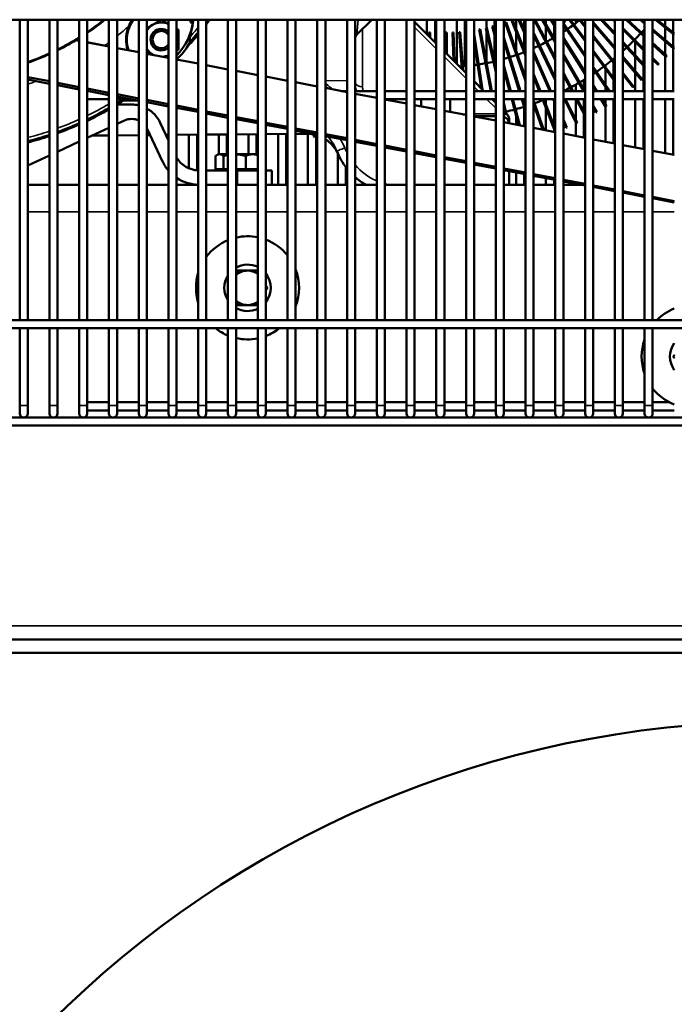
# Model space of a CAD drawing. Header units: inches. Extents: x 1 to 271, y 5 to 171.
# Tile 294 of 334: x 140 to 150, y 115 to 130. Entities that reach past the tile are written whole.
import ezdxf

# ---------------------------------------------------------------- set-up
doc = ezdxf.new("R2010")
doc.units = ezdxf.units.IN
doc.header["$LTSCALE"] = 8
doc.header["$MEASUREMENT"] = 0
doc.layers.add('Visible (ANSI)', color=7, linetype='Continuous', lineweight=50)
doc.layers.add('Visible Narrow (ANSI)', color=7, linetype='Continuous', lineweight=35)

msp = doc.modelspace()

# ---------------------------------------------------------------- linework, layer by layer
at = {"layer": 'Visible (ANSI)'}
for p, q in [((167.574, 129.802), (130.67, 129.802)), ((140.198, 129.802), (140.198, 125.432)), ((140.316, 129.802), (140.316, 125.432)), ((140.631, 129.802), (140.631, 125.432)), ((140.749, 129.802), (140.749, 125.432)), ((141.064, 129.802), (141.064, 125.432)), ((141.182, 129.802), (141.182, 125.432)), ((141.497, 129.802), (141.497, 125.432)), ((141.615, 129.802), (141.615, 125.432)), ((141.93, 129.802), (141.93, 125.432)), ((142.048, 129.802), (142.048, 125.432)), ((142.363, 129.802), (142.363, 125.432)), ((142.481, 129.802), (142.481, 125.432)), ((142.796, 129.802), (142.796, 125.432)), ((142.914, 129.802), (142.914, 125.432)), ((143.229, 129.802), (143.229, 125.432)), ((143.347, 129.802), (143.347, 125.432)), ((143.662, 129.802), (143.662, 125.432)), ((143.78, 129.802), (143.78, 125.432)), ((144.095, 129.802), (144.095, 125.432)), ((144.214, 129.802), (144.214, 125.432)), ((144.529, 129.802), (144.529, 125.432)), ((144.647, 129.802), (144.647, 125.432)), ((144.962, 129.802), (144.962, 125.432)), ((145.08, 129.802), (145.08, 125.432)), ((145.324, 129.802), (145.107, 129.586)), ((145.395, 129.802), (145.395, 125.432)), ((145.513, 129.802), (145.513, 125.432)), ((145.828, 129.802), (145.828, 125.432)), ((145.946, 129.802), (145.946, 125.432)), ((146.261, 129.458), (145.946, 129.773)), ((146.125, 129.802), (146.125, 129.594)), ((146.243, 129.802), (146.243, 129.476)), ((146.261, 129.802), (146.261, 125.432)), ((146.379, 129.802), (146.379, 125.432)), ((146.558, 129.802), (146.558, 129.161)), ((146.676, 129.802), (146.676, 129.127)), ((146.694, 129.802), (146.694, 125.432)), ((146.812, 129.802), (146.812, 125.432)), ((146.991, 129.802), (146.991, 129.682)), ((147.109, 129.802), (147.109, 129.641)), ((147.127, 129.802), (147.127, 125.432)), ((147.245, 129.802), (147.245, 125.432)), ((147.264, 129.761), (147.279, 129.767)), ((147.56, 128.914), (147.264, 129.761)), ((147.56, 128.962), (147.279, 129.767)), ((147.356, 129.795), (147.37, 129.801)), ((147.56, 129.275), (147.356, 129.795)), ((147.56, 129.318), (147.37, 129.801)), ((147.424, 129.802), (147.424, 129.664)), ((147.56, 129.572), (147.46, 129.802)), ((147.56, 129.612), (147.477, 129.802)), ((147.542, 129.802), (147.542, 129.653)), ((147.56, 129.802), (147.56, 125.432)), ((147.678, 129.802), (147.678, 125.432)), ((147.993, 129.218), (147.684, 129.802)), ((147.993, 129.252), (147.702, 129.802)), ((147.993, 129.474), (147.803, 129.802)), ((147.993, 129.506), (147.822, 129.802)), ((147.857, 129.802), (147.857, 129.741)), ((147.993, 129.698), (147.928, 129.802)), ((147.993, 129.728), (147.947, 129.802)), ((147.975, 129.802), (147.975, 129.756)), ((147.993, 129.802), (147.993, 125.432)), ((148.111, 129.802), (148.111, 125.432)), ((148.426, 129.489), (148.195, 129.802)), ((148.426, 129.516), (148.215, 129.802)), ((148.29, 129.802), (148.29, 129.753)), ((148.426, 129.694), (148.34, 129.802)), ((148.426, 129.72), (148.36, 129.802)), ((148.426, 129.802), (148.426, 125.432)), ((148.544, 129.802), (148.544, 125.432)), ((148.859, 129.402), (148.544, 129.768)), ((148.859, 129.585), (148.657, 129.802)), ((148.859, 129.608), (148.679, 129.802)), ((148.859, 129.776), (148.833, 129.802)), ((148.859, 129.799), (148.856, 129.802)), ((148.859, 129.802), (148.859, 125.432)), ((148.977, 129.802), (148.977, 125.432)), ((149.292, 129.552), (149.023, 129.802)), ((149.292, 129.574), (149.046, 129.802)), ((149.292, 129.747), (149.228, 129.802)), ((149.292, 129.768), (149.253, 129.802)), ((149.292, 129.802), (149.292, 125.432)), ((149.41, 129.802), (149.41, 125.432)), ((149.725, 129.584), (149.452, 129.802)), ((149.725, 129.605), (149.478, 129.802)), ((149.59, 129.802), (149.59, 129.713)), ((149.725, 129.782), (149.698, 129.802)), ((149.708, 129.795), (149.708, 129.619)), ((149.725, 129.802), (149.725, 129.802)), ((146.593, 129.621), (146.609, 129.623)), ((146.633, 129.086), (146.593, 129.621)), ((146.65, 129.069), (146.609, 129.623)), ((146.694, 129.6), (146.69, 129.631)), ((146.69, 129.631), (146.694, 129.631)), ((146.885, 129.66), (146.9, 129.663)), ((147.054, 128.765), (146.885, 129.66)), ((147.07, 128.765), (146.9, 129.663)), ((146.981, 129.68), (146.996, 129.683)), ((147.127, 129.039), (146.981, 129.68)), ((146.991, 129.634), (146.991, 129.182)), ((147.127, 129.111), (146.996, 129.683)), ((147.076, 129.703), (147.091, 129.708)), ((147.127, 129.513), (147.076, 129.703)), ((147.127, 129.575), (147.091, 129.708)), ((147.424, 129.62), (147.424, 129.35)), ((147.857, 129.709), (147.857, 129.509)), ((147.975, 129.726), (147.975, 129.542)), ((148.426, 129.291), (148.111, 129.753)), ((148.426, 129.262), (148.111, 129.724)), ((148.859, 129.377), (148.544, 129.743)), ((149.292, 129.366), (148.977, 129.681)), ((149.292, 129.343), (148.977, 129.658)), ((149.275, 129.644), (149.275, 129.59)), ((149.723, 129.397), (149.41, 129.666)), ((149.713, 129.385), (149.41, 129.645)), ((149.59, 129.693), (149.59, 129.512)), ((141.064, 129.495), (141.016, 129.504)), ((146.154, 129.565), (146.154, 129.614)), ((146.154, 129.614), (146.17, 129.614)), ((146.17, 129.549), (146.17, 129.614)), ((146.397, 129.322), (146.397, 129.614)), ((146.397, 129.614), (146.413, 129.614)), ((146.413, 129.306), (146.413, 129.614)), ((146.51, 129.209), (146.495, 129.616)), ((146.495, 129.616), (146.511, 129.616)), ((146.527, 129.192), (146.511, 129.616)), ((146.933, 128.786), (146.812, 129.59)), ((146.914, 128.805), (146.812, 129.483)), ((147.109, 129.579), (147.109, 129.196)), ((147.485, 128.765), (147.245, 129.543)), ((147.468, 128.765), (147.245, 129.488)), ((147.542, 129.613), (147.542, 129.363)), ((147.993, 128.961), (147.678, 129.615)), ((147.993, 128.924), (147.678, 129.578)), ((148.426, 129.039), (148.111, 129.54)), ((148.426, 129.009), (148.111, 129.51)), ((148.859, 129.177), (148.544, 129.572)), ((148.859, 129.151), (148.544, 129.546)), ((149.292, 129.142), (148.977, 129.481)), ((149.157, 129.519), (149.157, 129.502)), ((149.157, 129.479), (149.157, 129.288)), ((149.275, 129.569), (149.275, 129.384)), ((149.59, 129.491), (149.59, 129.298)), ((149.708, 129.598), (149.708, 129.411)), ((141.497, 129.412), (141.182, 129.473)), ((141.93, 129.329), (141.615, 129.39)), ((146.694, 129.025), (146.379, 129.34)), ((147.93, 128.765), (147.678, 129.342)), ((148.859, 128.929), (148.544, 129.356)), ((149.292, 129.118), (148.977, 129.458)), ((149.275, 129.361), (149.275, 129.161)), ((149.615, 129.275), (149.41, 129.464)), ((149.604, 129.263), (149.41, 129.443)), ((149.708, 129.39), (149.708, 128.765)), ((149.713, 129.385), (149.723, 129.397)), ((142.363, 129.246), (142.048, 129.307)), ((142.796, 129.163), (142.481, 129.224)), ((147.424, 129.302), (147.424, 129.288)), ((147.912, 128.765), (147.678, 129.302)), ((148.421, 128.765), (148.111, 129.301)), ((148.402, 128.765), (148.111, 129.269)), ((148.859, 128.902), (148.544, 129.329)), ((148.842, 129.233), (148.842, 129.199)), ((149.262, 128.933), (148.977, 129.265)), ((149.25, 128.923), (148.977, 129.24)), ((149.157, 129.264), (149.157, 129.056)), ((149.501, 129.157), (149.41, 129.248)), ((149.49, 129.145), (149.41, 129.225)), ((149.59, 129.276), (149.59, 128.765)), ((149.604, 129.263), (149.615, 129.275)), ((143.229, 129.08), (142.914, 129.141)), ((143.662, 128.997), (143.347, 129.058)), ((147.344, 128.765), (147.245, 129.134)), ((147.327, 128.765), (147.245, 129.072)), ((148.785, 128.765), (148.544, 129.117)), ((148.765, 128.765), (148.544, 129.089)), ((148.723, 129.14), (148.723, 129.113)), ((148.723, 129.086), (148.723, 128.854)), ((148.842, 129.173), (148.842, 128.953)), ((149.275, 129.137), (149.275, 128.765)), ((149.49, 129.145), (149.501, 129.157)), ((140.631, 128.906), (140.316, 128.967)), ((140.316, 128.93), (140.631, 128.871)), ((144.095, 128.914), (143.78, 128.975)), ((146.954, 128.765), (146.812, 128.907)), ((147.777, 128.765), (147.678, 129.017)), ((147.76, 128.765), (147.678, 128.974)), ((148.251, 128.765), (148.111, 129.029)), ((148.233, 128.765), (148.111, 128.995)), ((148.409, 128.927), (148.409, 128.786)), ((148.842, 128.926), (148.842, 128.765)), ((149.137, 128.828), (148.977, 129.028)), ((149.124, 128.819), (148.977, 129.003)), ((149.157, 129.032), (149.157, 128.765)), ((149.25, 128.923), (149.262, 128.933)), ((141.064, 128.823), (140.749, 128.884)), ((140.749, 128.848), (141.064, 128.788)), ((141.497, 128.74), (141.182, 128.801)), ((141.182, 128.766), (141.497, 128.706)), ((141.188, 128.765), (141.182, 128.765)), ((144.529, 128.832), (144.214, 128.892)), ((144.962, 128.749), (144.647, 128.809)), ((144.962, 128.765), (144.877, 128.765)), ((145.395, 128.765), (145.08, 128.765)), ((145.828, 128.765), (145.513, 128.765)), ((146.261, 128.765), (145.946, 128.765)), ((146.694, 128.765), (146.379, 128.765)), ((147.127, 128.765), (146.812, 128.765)), ((147.56, 128.765), (147.245, 128.765)), ((147.993, 128.765), (147.678, 128.765)), ((148.426, 128.765), (148.111, 128.765)), ((148.29, 128.858), (148.29, 128.765)), ((148.598, 128.765), (148.544, 128.851)), ((148.58, 128.765), (148.544, 128.821)), ((148.859, 128.765), (148.544, 128.765)), ((148.723, 128.826), (148.723, 128.765)), ((148.981, 128.765), (148.977, 128.769)), ((149.292, 128.765), (148.977, 128.765)), ((149.124, 128.819), (149.137, 128.828)), ((149.725, 128.765), (149.41, 128.765)), ((141.497, 128.647), (141.182, 128.647)), ((141.93, 128.657), (141.615, 128.718)), ((141.615, 128.684), (141.93, 128.624)), ((141.811, 128.647), (141.615, 128.647)), ((142.363, 128.574), (142.048, 128.635)), ((145.395, 128.666), (145.08, 128.726)), ((145.828, 128.647), (145.513, 128.647)), ((145.828, 128.583), (145.513, 128.643)), ((146.261, 128.647), (145.946, 128.647)), ((146.039, 128.647), (146.039, 128.542)), ((146.694, 128.647), (146.379, 128.647)), ((146.465, 128.647), (146.465, 128.461)), ((147.127, 128.647), (146.812, 128.647)), ((147.127, 128.592), (147.072, 128.647)), ((147.077, 128.642), (147.076, 128.647)), ((147.097, 128.622), (147.093, 128.647)), ((147.56, 128.647), (147.245, 128.647)), ((147.46, 128.27), (147.359, 128.647)), ((147.477, 128.267), (147.376, 128.647)), ((147.56, 128.467), (147.505, 128.647)), ((147.56, 128.521), (147.521, 128.647)), ((147.993, 128.647), (147.678, 128.647)), ((147.827, 128.2), (147.678, 128.625)), ((147.993, 128.171), (147.806, 128.647)), ((147.993, 128.215), (147.824, 128.647)), ((147.857, 128.647), (147.857, 128.561)), ((147.993, 128.58), (147.964, 128.647)), ((147.975, 128.62), (147.975, 128.26)), ((147.993, 128.62), (147.981, 128.647)), ((148.426, 128.647), (148.111, 128.647)), ((148.295, 128.297), (148.127, 128.647)), ((148.309, 128.304), (148.144, 128.647)), ((148.29, 128.647), (148.29, 128.343)), ((148.426, 128.399), (148.295, 128.647)), ((148.426, 128.433), (148.313, 128.647)), ((148.409, 128.647), (148.409, 128.466)), ((148.859, 128.647), (148.544, 128.647)), ((148.724, 128.535), (148.654, 128.647)), ((148.738, 128.543), (148.673, 128.647)), ((148.723, 128.647), (148.723, 128.566)), ((148.842, 128.647), (148.842, 128.005)), ((148.859, 128.627), (148.846, 128.647)), ((149.292, 128.647), (148.977, 128.647)), ((149.157, 128.647), (149.157, 127.945)), ((149.275, 128.647), (149.275, 127.922)), ((149.725, 128.647), (149.41, 128.647)), ((149.59, 128.647), (149.59, 127.862)), ((149.708, 128.647), (149.708, 127.84)), ((141.828, 128.568), (141.616, 128.568)), ((142.048, 128.602), (142.363, 128.542)), ((142.796, 128.491), (142.481, 128.552)), ((142.481, 128.519), (142.796, 128.46)), ((146.261, 128.5), (145.946, 128.56)), ((146.694, 128.417), (146.379, 128.477)), ((147.28, 128.438), (147.245, 128.593)), ((147.259, 128.46), (147.245, 128.522)), ((147.287, 128.432), (147.245, 128.474)), ((147.424, 128.503), (147.424, 128.465)), ((147.542, 128.524), (147.542, 128.254)), ((147.809, 128.203), (147.678, 128.577)), ((147.857, 128.517), (147.857, 128.194)), ((148.598, 128.458), (148.544, 128.551)), ((148.584, 128.45), (148.544, 128.519)), ((148.723, 128.536), (148.723, 128.028)), ((148.724, 128.535), (148.738, 128.543)), ((141.615, 128.286), (141.722, 128.336)), ((143.229, 128.409), (142.914, 128.469)), ((142.914, 128.437), (143.229, 128.377)), ((143.662, 128.326), (143.347, 128.386)), ((143.347, 128.355), (143.662, 128.295)), ((146.694, 128.425), (146.65, 128.425)), ((146.812, 128.401), (147.127, 128.398)), ((147.127, 128.334), (146.812, 128.394)), ((147.322, 128.296), (147.322, 128.347)), ((147.424, 128.403), (147.424, 128.277)), ((148.161, 128.235), (148.111, 128.349)), ((148.409, 128.432), (148.409, 128.088)), ((148.584, 128.45), (148.598, 128.458)), ((141.182, 128.084), (141.497, 128.231)), ((142.054, 128.215), (142.275, 127.742)), ((142.363, 128.047), (142.244, 128.303)), ((144.095, 128.243), (143.78, 128.303)), ((143.78, 128.273), (144.095, 128.213)), ((144.529, 128.16), (144.214, 128.22)), ((144.214, 128.191), (144.529, 128.131)), ((147.56, 128.251), (147.245, 128.311)), ((147.993, 128.168), (147.678, 128.228)), ((147.975, 128.216), (147.975, 128.171)), ((148.146, 128.229), (148.111, 128.309)), ((148.146, 128.229), (148.161, 128.235)), ((148.29, 128.306), (148.29, 128.111)), ((148.295, 128.297), (148.309, 128.304)), ((141.497, 128.118), (141.251, 128.116)), ((141.93, 128.122), (141.615, 128.119)), ((142.097, 128.124), (142.048, 128.123)), ((142.363, 128.126), (142.327, 128.126)), ((142.796, 128.13), (142.481, 128.127)), ((142.66, 128.128), (142.66, 127.641)), ((142.779, 128.129), (142.779, 127.612)), ((143.229, 128.133), (142.914, 128.131)), ((143.094, 128.132), (143.094, 127.845)), ((143.212, 128.133), (143.212, 127.845)), ((143.662, 128.137), (143.347, 128.134)), ((143.527, 128.136), (143.527, 127.845)), ((143.645, 128.137), (143.645, 127.845)), ((144.095, 128.141), (143.78, 128.138)), ((143.96, 128.14), (143.96, 127.402)), ((144.078, 128.141), (144.078, 127.402)), ((144.372, 128.143), (144.214, 128.142)), ((144.393, 128.143), (144.393, 127.402)), ((144.485, 128.131), (144.476, 128.104)), ((144.491, 128.098), (144.476, 128.104)), ((144.491, 128.098), (144.501, 128.128)), ((144.511, 128.125), (144.511, 127.402)), ((144.962, 128.077), (144.647, 128.137)), ((144.647, 128.108), (144.962, 128.049)), ((144.647, 128.061), (144.647, 128.063)), ((145.395, 127.994), (145.08, 128.054)), ((148.426, 128.085), (148.111, 128.145)), ((148.859, 128.002), (148.544, 128.062)), ((140.749, 127.882), (141.064, 128.029)), ((145.08, 128.026), (145.395, 127.966)), ((145.828, 127.911), (145.513, 127.971)), ((145.513, 127.944), (145.828, 127.884)), ((149.292, 127.919), (148.977, 127.979)), ((140.316, 127.68), (140.631, 127.827)), ((143.048, 127.63), (143.048, 127.82)), ((143.087, 127.845), (143.067, 127.833)), ((143.107, 127.845), (143.087, 127.845)), ((143.229, 127.845), (143.107, 127.845)), ((143.166, 127.63), (143.166, 127.82)), ((143.588, 127.845), (143.347, 127.845)), ((143.487, 127.63), (143.487, 127.82)), ((143.65, 127.845), (143.588, 127.845)), ((143.65, 127.845), (143.662, 127.838)), ((144.826, 127.862), (144.826, 127.402)), ((146.261, 127.828), (145.946, 127.888)), ((145.946, 127.862), (146.261, 127.802)), ((146.694, 127.745), (146.379, 127.805)), ((146.379, 127.78), (146.694, 127.72)), ((149.725, 127.836), (149.41, 127.896)), ((143.048, 127.63), (143.107, 127.63)), ((143.087, 127.611), (143.087, 127.63)), ((143.107, 127.63), (143.166, 127.63)), ((143.166, 127.63), (143.229, 127.63)), ((143.347, 127.63), (143.487, 127.63)), ((143.487, 127.63), (143.588, 127.63)), ((143.588, 127.63), (143.662, 127.63)), ((143.65, 127.611), (143.65, 127.63)), ((144.944, 127.661), (144.944, 127.402)), ((147.127, 127.662), (146.812, 127.722)), ((146.812, 127.698), (147.127, 127.638)), ((147.56, 127.579), (147.245, 127.639)), ((147.245, 127.615), (147.56, 127.556)), ((143.229, 127.611), (142.914, 127.611)), ((143.369, 127.611), (143.347, 127.611)), ((143.662, 127.611), (143.369, 127.611)), ((143.869, 127.611), (143.78, 127.611)), ((143.869, 127.611), (143.869, 127.402)), ((147.322, 127.402), (147.322, 127.601)), ((147.424, 127.581), (147.424, 127.402)), ((147.542, 127.559), (147.542, 127.402)), ((147.993, 127.496), (147.678, 127.556)), ((147.678, 127.533), (147.993, 127.473)), ((147.857, 127.499), (147.857, 127.402)), ((147.975, 127.477), (147.975, 127.402)), ((148.426, 127.413), (148.111, 127.473)), ((140.316, 127.402), (140.631, 127.402)), ((140.749, 127.402), (141.064, 127.402)), ((141.182, 127.402), (141.497, 127.402)), ((141.615, 127.402), (141.93, 127.402)), ((142.048, 127.402), (142.363, 127.402)), ((142.481, 127.402), (142.796, 127.402)), ((142.66, 127.421), (142.66, 127.402)), ((142.779, 127.402), (142.779, 127.402)), ((142.914, 127.402), (143.229, 127.402)), ((143.347, 127.402), (143.662, 127.402)), ((143.78, 127.402), (144.095, 127.402)), ((144.214, 127.402), (144.529, 127.402)), ((144.647, 127.402), (144.962, 127.402)), ((145.08, 127.402), (145.395, 127.402)), ((145.513, 127.402), (145.828, 127.402)), ((145.946, 127.402), (146.261, 127.402)), ((146.379, 127.402), (146.694, 127.402)), ((146.812, 127.402), (147.127, 127.402)), ((147.245, 127.402), (147.56, 127.402)), ((147.678, 127.402), (147.993, 127.402)), ((148.111, 127.451), (148.426, 127.391)), ((148.111, 127.402), (148.371, 127.402)), ((148.29, 127.417), (148.29, 127.402)), ((148.859, 127.33), (148.544, 127.391)), ((148.544, 127.369), (148.859, 127.309)), ((149.292, 127.247), (148.977, 127.308)), ((148.977, 127.287), (149.292, 127.227)), ((149.725, 127.164), (149.41, 127.225)), ((149.41, 127.204), (149.725, 127.145)), ((167.824, 125.432), (130.67, 125.432)), ((167.824, 125.314), (130.67, 125.314)), ((140.198, 125.314), (140.198, 124.192)), ((140.316, 125.314), (140.316, 124.192)), ((140.631, 125.314), (140.631, 124.192)), ((140.749, 125.314), (140.749, 124.192)), ((141.064, 125.314), (141.064, 124.192)), ((141.182, 125.314), (141.182, 124.192)), ((141.497, 125.314), (141.497, 124.192)), ((141.615, 125.314), (141.615, 124.192)), ((141.93, 125.314), (141.93, 124.192)), ((142.048, 125.314), (142.048, 124.192)), ((142.363, 125.314), (142.363, 124.192)), ((142.481, 125.314), (142.481, 124.192)), ((142.796, 125.314), (142.796, 124.192)), ((142.914, 125.314), (142.914, 124.192)), ((143.229, 125.314), (143.229, 124.192)), ((143.347, 125.314), (143.347, 124.192)), ((143.662, 125.314), (143.662, 124.192)), ((143.78, 125.314), (143.78, 124.192)), ((144.095, 125.314), (144.095, 124.192)), ((144.214, 125.314), (144.214, 124.192)), ((144.529, 125.314), (144.529, 124.192)), ((144.647, 125.314), (144.647, 124.192)), ((144.962, 125.314), (144.962, 124.192)), ((145.08, 125.314), (145.08, 124.192)), ((145.395, 125.314), (145.395, 124.192)), ((145.513, 125.314), (145.513, 124.192)), ((145.828, 125.314), (145.828, 124.192)), ((145.946, 125.314), (145.946, 124.192)), ((146.261, 125.314), (146.261, 124.192)), ((146.379, 125.314), (146.379, 124.192)), ((146.694, 125.314), (146.694, 124.192)), ((146.812, 125.314), (146.812, 124.192)), ((147.127, 125.314), (147.127, 124.192)), ((147.245, 125.314), (147.245, 124.192)), ((147.56, 125.314), (147.56, 124.192)), ((147.678, 125.314), (147.678, 124.192)), ((147.993, 125.314), (147.993, 124.192)), ((148.111, 125.314), (148.111, 124.192)), ((148.426, 125.314), (148.426, 124.192)), ((148.544, 125.314), (148.544, 124.192)), ((148.859, 125.314), (148.859, 124.192)), ((148.977, 125.314), (148.977, 124.192)), ((149.292, 125.314), (149.292, 124.192)), ((149.41, 125.314), (149.41, 124.192)), ((140.198, 124.192), (140.198, 124.074)), ((140.316, 124.074), (140.316, 124.192)), ((140.631, 124.192), (140.631, 124.074)), ((140.749, 124.074), (140.749, 124.192)), ((141.064, 124.192), (141.064, 124.074)), ((141.497, 124.237), (141.182, 124.237)), ((141.182, 124.074), (141.182, 124.192)), ((141.497, 124.192), (141.497, 124.074)), ((141.93, 124.237), (141.615, 124.237)), ((141.615, 124.074), (141.615, 124.192)), ((141.93, 124.192), (141.93, 124.074)), ((142.363, 124.237), (142.048, 124.237)), ((142.048, 124.074), (142.048, 124.192)), ((142.363, 124.192), (142.363, 124.074)), ((142.796, 124.237), (142.481, 124.237)), ((142.481, 124.074), (142.481, 124.192)), ((142.796, 124.192), (142.796, 124.074)), ((143.229, 124.237), (142.914, 124.237)), ((142.914, 124.074), (142.914, 124.192)), ((143.229, 124.192), (143.229, 124.074)), ((143.662, 124.237), (143.347, 124.237)), ((143.347, 124.074), (143.347, 124.192)), ((143.662, 124.192), (143.662, 124.074)), ((144.095, 124.237), (143.78, 124.237)), ((143.78, 124.074), (143.78, 124.192)), ((144.095, 124.192), (144.095, 124.074)), ((144.529, 124.237), (144.214, 124.237)), ((144.214, 124.074), (144.214, 124.192)), ((144.529, 124.192), (144.529, 124.074)), ((144.962, 124.237), (144.647, 124.237)), ((144.647, 124.074), (144.647, 124.192)), ((144.962, 124.192), (144.962, 124.074)), ((145.395, 124.237), (145.08, 124.237)), ((145.08, 124.074), (145.08, 124.192)), ((145.395, 124.192), (145.395, 124.074)), ((145.828, 124.237), (145.513, 124.237)), ((145.513, 124.074), (145.513, 124.192)), ((145.828, 124.192), (145.828, 124.074)), ((146.261, 124.237), (145.946, 124.237)), ((145.946, 124.074), (145.946, 124.192)), ((146.261, 124.192), (146.261, 124.074)), ((146.694, 124.237), (146.379, 124.237)), ((146.379, 124.074), (146.379, 124.192)), ((146.694, 124.192), (146.694, 124.074)), ((147.127, 124.237), (146.812, 124.237)), ((146.812, 124.074), (146.812, 124.192)), ((147.127, 124.192), (147.127, 124.074)), ((147.56, 124.237), (147.245, 124.237)), ((147.245, 124.074), (147.245, 124.192)), ((147.56, 124.192), (147.56, 124.074)), ((147.993, 124.237), (147.678, 124.237)), ((147.678, 124.074), (147.678, 124.192)), ((147.993, 124.192), (147.993, 124.074)), ((148.426, 124.237), (148.111, 124.237)), ((148.111, 124.074), (148.111, 124.192)), ((148.426, 124.192), (148.426, 124.074)), ((148.859, 124.237), (148.544, 124.237)), ((148.544, 124.074), (148.544, 124.192)), ((148.859, 124.192), (148.859, 124.074)), ((149.292, 124.237), (148.977, 124.237)), ((148.977, 124.074), (148.977, 124.192)), ((149.292, 124.192), (149.292, 124.074)), ((149.652, 124.237), (149.41, 124.237)), ((149.41, 124.074), (149.41, 124.192)), ((141.497, 124.119), (141.182, 124.119)), ((141.93, 124.119), (141.615, 124.119)), ((142.363, 124.119), (142.048, 124.119)), ((142.796, 124.119), (142.481, 124.119)), ((143.229, 124.119), (142.914, 124.119)), ((143.662, 124.119), (143.347, 124.119)), ((144.095, 124.119), (143.78, 124.119)), ((144.529, 124.119), (144.214, 124.119)), ((144.962, 124.119), (144.647, 124.119)), ((145.395, 124.119), (145.08, 124.119)), ((145.828, 124.119), (145.513, 124.119)), ((146.261, 124.119), (145.946, 124.119)), ((146.694, 124.119), (146.379, 124.119)), ((147.127, 124.119), (146.812, 124.119)), ((147.56, 124.119), (147.245, 124.119)), ((147.993, 124.119), (147.678, 124.119)), ((148.426, 124.119), (148.111, 124.119)), ((148.859, 124.119), (148.544, 124.119)), ((149.292, 124.119), (148.977, 124.119)), ((149.725, 124.119), (149.41, 124.119)), ((167.824, 124.015), (130.67, 124.015)), ((167.824, 123.897), (130.67, 123.897)), ((131.482, 120.788), (167.824, 120.788)), ((137.982, 120.592), (164.482, 120.592))]:
    msp.add_line(p, q, dxfattribs=at)
for centre, radius, start, end in [((139.119, 132.652), 3.675, 304.1564, 309.1675), ((142.258, 129.512), 0.5, 144.5051, 198.0076), ((142.258, 129.512), 0.512, 145.4743, 157.3404), ((142.258, 129.512), 0.25, 65.1926, 120), ((141.903, 129.867), 0.822, 314.7427, 353.957), ((142.258, 129.512), 0.5, 28.6971, 35.4949), ((139.119, 132.652), 4.605, 320.9812, 321.4399), ((139.119, 132.652), 4.787, 322.4654, 323.4684), ((139.119, 132.652), 4.766, 322.7949, 323.2814), ((139.822, 134.277), 9.449, 331.3567, 331.7367), ((146.397, 132.239), 3.125, 306.7219, 308.5714), ((142.258, 129.512), 0.25, 120, 147.169), ((142.258, 129.512), 0.156, 47.8317, 312.1683), ((142.258, 129.512), 0.126, 33.8159, 326.1841), ((142.258, 129.512), 0.25, 0, 26.8731), ((139.119, 132.652), 4.766, 318.2878, 320.506), ((146.397, 132.239), 3.125, 303.2768, 304.2857), ((146.397, 132.239), 3.125, 304.5791, 306.4286), ((146.397, 132.239), 3.875, 317.3794, 318.356), ((139.119, 132.652), 3.675, 296.3346, 301.9592), ((142.258, 129.512), 0.25, 333.1269, 0), ((141.903, 129.867), 0.865, 311.9861, 333.4298), ((139.119, 132.652), 4.786, 317.1526, 320.2024), ((146.397, 132.239), 3.125, 296.0076, 297.8571), ((146.397, 132.239), 3.125, 298.1505, 300), ((146.397, 132.239), 3.125, 300.2934, 300.7231), ((146.397, 132.239), 3.875, 313.0937, 315), ((146.397, 132.239), 3.875, 315.2366, 317.1429), ((142.258, 129.512), 0.25, 212.831, 240), ((146.397, 132.239), 3.125, 291.7219, 291.8579), ((146.397, 132.239), 3.125, 294.2112, 295.7143), ((146.397, 132.239), 3.875, 311.7597, 312.8571), ((139.119, 132.652), 3.675, 289.0122, 294.2974), ((142.258, 129.512), 0.25, 240, 243.9642), ((142.258, 129.512), 0.25, 274.3503, 294.8074), ((146.397, 132.239), 3.125, 281.0076, 282.8571), ((146.397, 132.239), 3.125, 283.1505, 283.5164), ((146.397, 132.239), 3.125, 285.7547, 287.1429), ((146.397, 132.239), 3.125, 287.4362, 289.2857), ((146.397, 132.239), 3.125, 289.5791, 291.4286), ((146.397, 132.239), 3.875, 306.6651, 308.5714), ((146.397, 132.239), 3.875, 308.808, 309.4592), ((146.397, 132.239), 3.125, 273.7022, 274.2857), ((146.397, 132.239), 3.125, 274.5791, 275.4595), ((146.397, 132.239), 3.125, 277.6393, 278.5714), ((146.397, 132.239), 3.125, 278.8648, 280.7143), ((146.397, 132.239), 3.875, 304.5223, 306.4286), ((146.397, 132.239), 3.875, 300.2366, 301.5853), ((146.397, 132.239), 3.875, 303.6589, 304.2857), ((145.572, 128.912), 0.5, 189.8653, 197.1115), ((146.397, 132.239), 3.875, 296.2872, 297.8571), ((146.397, 132.239), 3.875, 298.0937, 300), ((139.119, 132.652), 4.771, 301.5482, 302.9251), ((139.119, 132.652), 4.787, 301.4365, 303.2052), ((146.397, 132.239), 3.875, 289.5223, 291.4286), ((146.397, 132.239), 3.875, 291.6651, 292.0181), ((139.119, 132.652), 4.771, 295.6231, 299.8983), ((139.119, 132.652), 4.787, 295.5358, 299.7936), ((141.828, 128.109), 0.459, 77.0988, 90), ((141.828, 128.109), 0.459, 25, 61.2833), ((146.397, 132.239), 3.875, 283.0937, 285), ((146.397, 132.239), 3.875, 285.2366, 287.1429), ((146.397, 132.239), 3.875, 287.3794, 287.4725), ((141.828, 128.109), 0.25, 65.7888, 115), ((147.202, 128.278), 0.12, 9.1662, 69.1311), ((146.397, 132.239), 3.875, 282.8433, 282.8571), ((147.202, 128.347), 0.12, 37.4381, 37.4398), ((139.119, 132.652), 4.771, 289.9795, 294.0601), ((139.119, 132.652), 4.786, 289.9133, 293.9789), ((141.828, 128.109), 0.25, 25, 28.0494), ((139.119, 132.652), 4.771, 284.5318, 288.4773), ((139.119, 132.652), 4.787, 284.4846, 288.4165), ((144.376, 127.643), 0.5, 72.2609, 90.5), ((144.376, 127.643), 0.5, 24.3904, 57.2548), ((145.034, 128.397), 0.5, 239.3069, 239.3099), ((142.809, 127.991), 0.38, 210.4928, 268.1175), ((145.742, 128.263), 1, 201.6314, 218.6737), ((142.809, 127.991), 0.589, 205, 220.8696), ((142.809, 127.991), 0.589, 236.2381, 268.786), ((145.742, 128.263), 1, 228.501, 239.4572), ((143.514, 125.902), 0.75, 78.6134, 102.8571), ((143.514, 125.902), 0.75, 112.3337, 143.1251), ((143.514, 125.902), 0.75, 39.2081, 69.2122), ((143.514, 125.902), 0.338, 64.0187, 119.5879), ((143.514, 125.902), 0.75, 163.2216, 196.7784), ((143.514, 125.902), 0.338, 147.4792, 212.5208), ((143.514, 125.902), 0.25, 90, 131.8791), ((143.514, 125.902), 0.25, 53.6809, 90), ((143.514, 125.902), 0.338, 321.9541, 38.0459), ((143.514, 125.902), 0.75, 338.8018, 21.1982), ((143.514, 125.902), 0.25, 228.1209, 270), ((143.514, 125.902), 0.338, 240.4121, 295.9813), ((143.514, 125.902), 0.25, 270, 306.3191), ((150, 124.902), 0.75, 111.505, 134.9619), ((143.514, 125.902), 0.75, 216.8749, 218.7377), ((143.514, 125.902), 0.75, 231.5579, 247.6663), ((143.514, 125.902), 0.75, 290.7878, 308.4421), ((143.514, 125.902), 0.75, 257.1429, 281.3866), ((150, 124.902), 0.75, 160.7365, 199.2635), ((150, 124.902), 0.338, 144.4319, 215.5681), ((150, 124.902), 0.75, 218.1375, 248.495), ((140.257, 124.074), 0.0591, 180, 0), ((140.69, 124.074), 0.0591, 180, 0), ((141.123, 124.074), 0.0591, 180, 0), ((141.556, 124.074), 0.0591, 180, 0), ((141.989, 124.074), 0.0591, 180, 0), ((142.422, 124.074), 0.0591, 180, 0), ((142.855, 124.074), 0.0591, 180, 0), ((143.288, 124.074), 0.0591, 180, 0), ((143.721, 124.074), 0.0591, 180, 0), ((144.154, 124.074), 0.0591, 180, 0), ((144.588, 124.074), 0.0591, 180, 0), ((145.021, 124.074), 0.0591, 180, 0), ((145.454, 124.074), 0.0591, 180, 0), ((145.887, 124.074), 0.0591, 180, 0), ((146.32, 124.074), 0.0591, 180, 0), ((146.753, 124.074), 0.0591, 180, 0), ((147.186, 124.074), 0.0591, 180, 0), ((147.619, 124.074), 0.0591, 180, 0), ((148.052, 124.074), 0.0591, 180, 0), ((148.485, 124.074), 0.0591, 180, 0), ((148.918, 124.074), 0.0591, 180, 0), ((149.351, 124.074), 0.0591, 180, 0), ((151.232, 104.592), 15, 2.8538, 358.7586)]:
    msp.add_arc(centre, radius, start, end, dxfattribs=at)
msp.add_ellipse((147.202, 128.347), major_axis=(0.0872, 0.0825), ratio=0.999557, start_param=0.015824, end_param=0.027623, dxfattribs=at)
for points, weights in [([(142.133, 129.729), (142.191, 129.762), (142.258, 129.801)], [1.787633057, 1.787633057, 1.65928677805]), ([(142.258, 129.801), (142.314, 129.768), (142.363, 129.74)], [1.65928677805, 1.76543786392, 1.78379479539]), ([(142.048, 129.679), (142.092, 129.705), (142.133, 129.729)], [1.72350045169, 1.787633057, 1.787633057]), ([(142.481, 129.672), (142.494, 129.664), (142.508, 129.656)], [1.70439262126, 1.68427155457, 1.65928677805]), ([(142.508, 129.656), (142.508, 129.579), (142.508, 129.512)], [1.65928677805, 1.787633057, 1.787633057]), ([(142.508, 129.512), (142.508, 129.445), (142.508, 129.368)], [1.787633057, 1.787633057, 1.65928677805]), ([(142.133, 129.296), (142.092, 129.319), (142.048, 129.345)], [1.787633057, 1.787633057, 1.72350045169]), ([(142.508, 129.368), (142.494, 129.36), (142.481, 129.352)], [1.65928677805, 1.68427155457, 1.70439262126]), ([(142.147, 129.288), (142.14, 129.292), (142.133, 129.296)], [1.78590480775, 1.787633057, 1.787633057]), ([(142.363, 129.284), (142.339, 129.27), (142.314, 129.256)], [1.78379479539, 1.77474584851, 1.74436343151]), ([(143.107, 127.845), (143.079, 127.845), (143.048, 127.82)], [1, 1.05791167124, 1.03882380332]), ([(143.166, 127.82), (143.134, 127.845), (143.107, 127.845)], [1.03882380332, 1.05791167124, 1]), ([(143.229, 127.835), (143.199, 127.83), (143.166, 127.82)], [1.0421952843, 1.04609268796, 1.03882380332]), ([(143.487, 127.82), (143.412, 127.842), (143.347, 127.845)], [1.03882380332, 1.05534272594, 1.01419340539]), ([(143.588, 127.845), (143.541, 127.845), (143.487, 127.82)], [1, 1.05791167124, 1.03882380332]), ([(143.662, 127.831), (143.624, 127.845), (143.588, 127.845)], [1.04354957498, 1.04304303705, 1]), ([(143.347, 126.113), (143.358, 126.131), (143.37, 126.152)], [1.01575840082, 1.01116149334, 1]), ([(143.37, 126.152), (143.447, 126.152), (143.514, 126.152)], [1, 1.0379548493, 1]), ([(143.514, 126.152), (143.581, 126.152), (143.659, 126.152)], [1, 1.0379548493, 1]), ([(143.659, 126.152), (143.661, 126.148), (143.662, 126.145)], [1, 1.00177912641, 1.0033914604]), ([(143.226, 125.902), (143.227, 125.905), (143.229, 125.908)], [1, 1.00175118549, 1.00334077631]), ([(143.229, 125.895), (143.227, 125.898), (143.226, 125.902)], [1.00334077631, 1.00175118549, 1]), ([(143.78, 125.941), (143.791, 125.922), (143.803, 125.902)], [1.01573366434, 1.01113152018, 1]), ([(143.803, 125.902), (143.791, 125.881), (143.78, 125.863)], [1, 1.01113152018, 1.01573366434]), ([(143.37, 125.652), (143.358, 125.672), (143.347, 125.691)], [1, 1.01116149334, 1.01575840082]), ([(143.514, 125.652), (143.447, 125.652), (143.37, 125.652)], [1, 1.0379548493, 1]), ([(143.659, 125.652), (143.581, 125.652), (143.514, 125.652)], [1, 1.0379548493, 1]), ([(143.662, 125.658), (143.661, 125.655), (143.659, 125.652)], [1.0033914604, 1.00177912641, 1]), ([(149.712, 124.902), (149.719, 124.914), (149.725, 124.925)], [1, 1.00668502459, 1.01101516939]), ([(149.725, 124.878), (149.719, 124.889), (149.712, 124.902)], [1.01101516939, 1.00668502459, 1])]:
    msp.add_rational_spline(points, weights, degree=2, dxfattribs=at)
for points in [[(142.697, 129.752), (142.689, 129.768), (142.68, 129.785), (142.669, 129.802)], [(142.672, 129.545), (142.675, 129.525), (142.676, 129.503), (142.676, 129.481)]]:
    msp.add_open_spline(points, degree=3, dxfattribs=at)
for points, knots in [([(142.72, 129.781), (142.719, 129.773), (142.719, 129.764), (142.711, 129.693), (142.698, 129.64), (142.683, 129.584), (142.677, 129.566), (142.673, 129.55), (142.672, 129.547), (142.672, 129.545)], [-1.240684, -1.240684, -1.240684, -1.240684, -1.164932, -1.164932, -0.56074, -0.56074, -0.246304, -0.246304, -0.101529, -0.101529, -0.101529, -0.101529]), ([(141.786, 129.709), (141.781, 129.697), (141.776, 129.685), (141.755, 129.623), (141.747, 129.571), (141.746, 129.466), (141.754, 129.415), (141.769, 129.364), (141.77, 129.362), (141.771, 129.36)], [11.6945193, 11.6945193, 11.6945193, 11.6945193, 11.7956486, 11.7956486, 12.1989595, 12.1989595, 12.6076732, 12.6076732, 12.6264487, 12.6264487, 12.6264487, 12.6264487]), ([(145.107, 129.586), (145.098, 129.577), (145.091, 129.566), (145.083, 129.551), (145.081, 129.547), (145.08, 129.542)], [0, 0, 0, 0, 0.0976746, 0.0976746, 0.1314505, 0.1314505, 0.1314505, 0.1314505]), ([(147.292, 128.423), (147.292, 128.423), (147.291, 128.423), (147.291, 128.423), (147.286, 128.426), (147.28, 128.428), (147.274, 128.43), (147.268, 128.432), (147.261, 128.433), (147.254, 128.434), (147.254, 128.434), (147.253, 128.434), (147.252, 128.434), (147.25, 128.435), (147.247, 128.435), (147.245, 128.435)], [0.2223764, 0.2223764, 0.2223764, 0.2223764, 0.2268515, 0.2268515, 0.2268515, 0.2859728, 0.2859728, 0.2859728, 0.3455034, 0.3455034, 0.3455034, 0.3515022, 0.3515022, 0.3515022, 0.3714676, 0.3714676, 0.3714676, 0.3714676]), ([(147.288, 128.431), (147.289, 128.43), (147.29, 128.429), (147.292, 128.427), (147.293, 128.426), (147.294, 128.425), (147.294, 128.424), (147.295, 128.423), (147.296, 128.422), (147.297, 128.421), (147.297, 128.42), (147.297, 128.42), (147.298, 128.42)], [-0.09532253, -0.09532253, -0.09532253, -0.09532253, -0.05496449, -0.05496449, -0.05496449, -0.02995064, -0.02995064, -0.02995064, -0.0067953, -0.0067953, -0.0067953, 0, 0, 0, 0]), ([(147.298, 128.42), (147.297, 128.42), (147.296, 128.421), (147.295, 128.421), (147.294, 128.422), (147.293, 128.422), (147.292, 128.423)], [-0.02195329, -0.02195329, -0.02195329, -0.02195329, -0.0109113, -0.0109113, -0.0109113, 0, 0, 0, 0]), ([(147.322, 128.347), (147.322, 128.347), (147.322, 128.347), (147.322, 128.36), (147.32, 128.373), (147.312, 128.398), (147.306, 128.409), (147.298, 128.42)], [-0.216149, -0.216149, -0.216149, -0.216149, -0.2152408, -0.2152408, -0.1080938, -0.1080938, -0.0000386, -0.0000386, -0.0000386, -0.0000386]), ([(147.318, 128.38), (147.319, 128.376), (147.32, 128.373), (147.321, 128.366), (147.321, 128.362), (147.322, 128.356), (147.322, 128.354), (147.322, 128.351), (147.322, 128.351), (147.322, 128.349), (147.322, 128.349), (147.322, 128.348), (147.322, 128.347), (147.322, 128.347)], [0.15359373, 0.15359373, 0.15359373, 0.15359373, 0.18151312, 0.18151312, 0.21024168, 0.21024168, 0.22507217, 0.22507217, 0.2327165, 0.2327165, 0.23662578, 0.23662578, 0.240586, 0.240586, 0.240586, 0.240586]), ([(147.32, 128.369), (147.321, 128.366), (147.321, 128.364), (147.322, 128.359), (147.322, 128.356), (147.322, 128.353), (147.322, 128.351), (147.322, 128.35), (147.322, 128.349), (147.322, 128.348), (147.322, 128.347), (147.322, 128.347)], [0.18304141, 0.18304141, 0.18304141, 0.18304141, 0.20318607, 0.20318607, 0.22131398, 0.22131398, 0.23065754, 0.23065754, 0.23545538, 0.23545538, 0.24034219, 0.24034219, 0.24034219, 0.24034219])]:
    msp.add_open_spline(points, degree=3, knots=knots, dxfattribs=at)
at = {"layer": 'Visible Narrow (ANSI)'}
for p, q in [((145.125, 129.802), (145.107, 129.586)), ((145.189, 128.825), (145.189, 129.667)), ((145.946, 129.694), (146.261, 129.379)), ((141.064, 129.491), (141.01, 129.501)), ((141.497, 129.408), (141.182, 129.468)), ((141.93, 129.325), (141.615, 129.385)), ((142.363, 129.242), (142.048, 129.302)), ((142.796, 129.159), (142.481, 129.219)), ((146.379, 129.261), (146.694, 128.946)), ((143.229, 129.076), (142.914, 129.136)), ((143.662, 128.993), (143.347, 129.053)), ((144.095, 128.91), (143.78, 128.97)), ((144.962, 128.914), (144.647, 128.919)), ((144.529, 128.827), (144.214, 128.887)), ((144.962, 128.744), (144.647, 128.804)), ((146.812, 128.828), (146.875, 128.765)), ((141.699, 128.62), (141.93, 128.622)), ((145.395, 128.661), (145.08, 128.721)), ((145.828, 128.578), (145.513, 128.638)), ((146.993, 128.647), (147.127, 128.513)), ((146.261, 128.495), (145.946, 128.556)), ((146.694, 128.412), (146.379, 128.473)), ((147.127, 128.432), (146.812, 128.434)), ((147.127, 128.329), (146.812, 128.39)), ((147.56, 128.246), (147.245, 128.307)), ((147.993, 128.163), (147.678, 128.224)), ((148.426, 128.08), (148.111, 128.141)), ((148.859, 127.998), (148.544, 128.058)), ((144.784, 127.956), (144.784, 127.956)), ((149.292, 127.915), (148.977, 127.975)), ((149.725, 127.832), (149.41, 127.892)), ((143.369, 127.402), (143.369, 127.611)), ((140.631, 127.008), (140.316, 127.008)), ((141.064, 127.008), (140.749, 127.008)), ((141.497, 127.008), (141.182, 127.008)), ((141.93, 127.008), (141.615, 127.008)), ((142.363, 127.008), (142.048, 127.008)), ((142.796, 127.008), (142.481, 127.008)), ((143.229, 127.008), (142.914, 127.008)), ((143.662, 127.008), (143.347, 127.008)), ((144.095, 127.008), (143.78, 127.008)), ((144.529, 127.008), (144.214, 127.008)), ((144.962, 127.008), (144.647, 127.008)), ((145.395, 127.008), (145.08, 127.008)), ((145.828, 127.008), (145.513, 127.008)), ((146.261, 127.008), (145.946, 127.008)), ((146.694, 127.008), (146.379, 127.008)), ((147.127, 127.008), (146.812, 127.008)), ((147.56, 127.008), (147.245, 127.008)), ((147.993, 127.008), (147.678, 127.008)), ((148.426, 127.008), (148.111, 127.008)), ((148.859, 127.008), (148.544, 127.008)), ((149.292, 127.008), (148.977, 127.008)), ((149.725, 127.008), (149.41, 127.008)), ((140.316, 124.192), (140.198, 124.192)), ((140.749, 124.192), (140.631, 124.192)), ((141.182, 124.192), (141.064, 124.192)), ((141.615, 124.192), (141.497, 124.192)), ((142.048, 124.192), (141.93, 124.192)), ((142.481, 124.192), (142.363, 124.192)), ((142.914, 124.192), (142.796, 124.192)), ((143.347, 124.192), (143.229, 124.192)), ((143.78, 124.192), (143.662, 124.192)), ((144.214, 124.192), (144.095, 124.192)), ((144.647, 124.192), (144.529, 124.192)), ((145.08, 124.192), (144.962, 124.192)), ((145.513, 124.192), (145.395, 124.192)), ((145.946, 124.192), (145.828, 124.192)), ((146.379, 124.192), (146.261, 124.192)), ((146.812, 124.192), (146.694, 124.192)), ((147.245, 124.192), (147.127, 124.192)), ((147.678, 124.192), (147.56, 124.192)), ((148.111, 124.192), (147.993, 124.192)), ((148.544, 124.192), (148.426, 124.192)), ((148.977, 124.192), (148.859, 124.192)), ((149.41, 124.192), (149.292, 124.192)), ((136.493, 120.985), (165.796, 120.985))]:
    msp.add_line(p, q, dxfattribs=at)
for centre, radius, start, end in [((139.119, 132.652), 3.663, 304.2892, 308.9268), ((139.119, 132.652), 3.971, 308.9514, 312.1896), ((139.119, 132.652), 4.72, 318.8429, 321.1819), ((139.119, 132.652), 3.663, 296.4314, 302.0813), ((139.822, 134.277), 9.409, 330.0528, 330.2685), ((139.119, 132.652), 3.971, 305.643, 306.7925), ((139.119, 132.652), 3.663, 289.0796, 294.3857), ((139.119, 132.652), 3.971, 287.5469, 289.4319), ((145.569, 128.825), 0.38, 180, 189.1771), ((139.119, 132.652), 4.72, 301.9315, 301.9502), ((139.119, 132.652), 4.72, 295.9223, 300.2571), ((139.119, 132.652), 4.72, 290.2061, 294.3386), ((139.119, 132.652), 4.72, 284.6934, 288.6856), ((145.746, 128.263), 0.88, 201.631, 206.8823), ((145.746, 128.263), 0.88, 220.7363, 246.4336), ((145.746, 128.263), 0.88, 254.5977, 258.1512)]:
    msp.add_arc(centre, radius, start, end, dxfattribs=at)
for centre, major_axis, ratio, start_param, end_param in [((145.192, 128.912), (-0.12, 0), 0.721217, 0.352857, 1.542297), ((147.031, 128.519), (0.261, -0.097), 0.106752, 0.009595, 0.216715), ((144.924, 127.938), (-0.112, -0.044), 0.012872, 0.000017, 1.603244), ((144.941, 127.899), (-0.109, -0.05), 0.423448, 0, 0.011598), ((145.009, 127.777), (-0.1, -0.066), 0.019283, 0, 0.025759)]:
    msp.add_ellipse(centre, major_axis=major_axis, ratio=ratio, start_param=start_param, end_param=end_param, dxfattribs=at)
for points, knots in [([(144.647, 128.879), (144.653, 128.874), (144.68, 128.85), (144.717, 128.82), (144.748, 128.795), (144.758, 128.788)], [-2.7679322, -2.7679322, -2.7679322, -2.7679322, -2.7057066, -2.4975753, -2.406409, -2.406409, -2.406409, -2.406409]), ([(144.684, 128.802), (144.671, 128.818), (144.659, 128.834), (144.647, 128.85), (144.647, 128.85)], [2.5538167, 2.5538167, 2.5538167, 2.5538167, 2.7057066, 2.7086228, 2.7086228, 2.7086228, 2.7086228]), ([(144.348, 128.165), (144.351, 128.161), (144.355, 128.158), (144.358, 128.155), (144.362, 128.151), (144.365, 128.148), (144.368, 128.146), (144.37, 128.144), (144.371, 128.143), (144.372, 128.143)], [-7.2622005, -7.2622005, -7.2622005, -7.2622005, -7.0616576, -7.0616576, -7.0616576, -6.7637344, -6.7637344, -6.7637344, -6.5056647, -6.5056647, -6.5056647, -6.5056647])]:
    msp.add_open_spline(points, degree=3, knots=knots, dxfattribs=at)
for points in [[(144.688, 128.101), (144.741, 128.036), (144.784, 127.968), (144.813, 127.894)], [(144.928, 127.938), (144.911, 127.983), (144.888, 128.027), (144.862, 128.067)]]:
    msp.add_open_spline(points, degree=3, dxfattribs=at)

doc.saveas('drawing.dxf')
